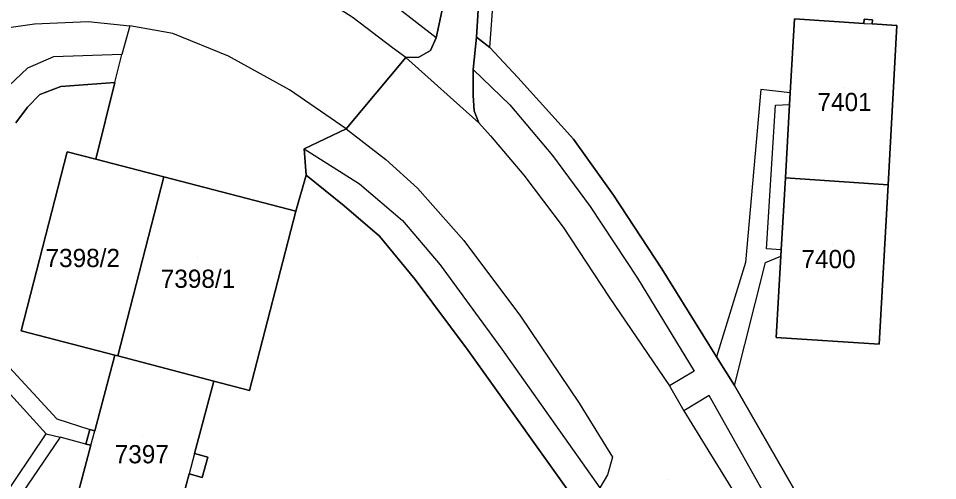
# Model space of a CAD drawing. Extents: x -266199 to -261993, y -1239047 to -1235108.
# Drawn here: x -263621.4 to -263520.4, y -1236115.8 to -1236065 of the extents above; entities that cross this region are included whole.
import ezdxf

# ---------------------------------------------------------------- set-up
doc = ezdxf.new("R2010")
doc.units = 0
for name, color, linetype in [('body_kn', 7, 'Continuous'), ('kladpar_druhypozemkov', 7, 'Continuous'), ('kladpar_hranice', 7, 'Continuous'), ('kladpar_parcelnecisla', 7, 'Continuous'), ('kladpar_plochy', 7, 'Continuous'), ('zappar_hrandruhpozemk', 7, 'Continuous')]:
    doc.layers.add(name, color=color, linetype=linetype)

msp = doc.modelspace()

# ---------------------------------------------------------------- linework, layer by layer
at = {"layer": 'body_kn'}
for p, q in [((-263619.64, -1236065.65), (-263619.64, -1236065.65)), ((-263613.73, -1236065.38), (-263613.73, -1236065.38)), ((-263536.15, -1236065.1), (-263536.15, -1236065.1)), ((-263536.15, -1236065.1), (-263536.15, -1236065.1)), ((-263528.5, -1236065.6), (-263528.5, -1236065.6)), ((-263528.5, -1236065.6), (-263528.5, -1236065.6)), ((-263528.47, -1236065.15), (-263528.47, -1236065.15)), ((-263527.61, -1236065.66), (-263527.61, -1236065.66)), ((-263527.58, -1236065.21), (-263527.58, -1236065.21)), ((-263524.88, -1236065.84), (-263524.88, -1236065.84)), ((-263609.17, -1236065.86), (-263609.17, -1236065.86)), ((-263609.17, -1236065.86), (-263609.17, -1236065.86)), ((-263604.43, -1236066.71), (-263604.43, -1236066.71)), ((-263575.51, -1236067.19), (-263575.51, -1236067.19)), ((-263575.51, -1236067.19), (-263575.51, -1236067.19)), ((-263571.08, -1236067.1), (-263571.08, -1236067.1)), ((-263580.29, -1236068.28), (-263580.29, -1236068.28)), ((-263576.15, -1236068.56), (-263576.15, -1236068.56)), ((-263569.61, -1236068.25), (-263569.61, -1236068.25)), ((-263569.61, -1236068.25), (-263569.61, -1236068.25)), ((-263617.57, -1236069.28), (-263617.57, -1236069.28)), ((-263610.05, -1236069), (-263610.05, -1236069)), ((-263610.05, -1236069), (-263610.05, -1236069)), ((-263598.31, -1236069.2), (-263598.31, -1236069.2)), ((-263578.84, -1236069.33), (-263578.84, -1236069.33)), ((-263578.84, -1236069.33), (-263578.84, -1236069.33)), ((-263577.4, -1236069.29), (-263577.4, -1236069.29)), ((-263620.43, -1236070.5), (-263620.43, -1236070.5)), ((-263571.46, -1236070.67), (-263571.46, -1236070.67)), ((-263571.46, -1236070.67), (-263571.46, -1236070.67)), ((-263566.54, -1236071.54), (-263566.54, -1236071.54)), ((-263616.76, -1236072.54), (-263616.76, -1236072.54)), ((-263610.82, -1236072.09), (-263610.82, -1236072.09)), ((-263610.82, -1236072.09), (-263610.82, -1236072.09)), ((-263591.61, -1236072.9), (-263591.61, -1236072.9)), ((-263539.85, -1236072.86), (-263539.85, -1236072.86)), ((-263619.04, -1236073.42), (-263619.04, -1236073.42)), ((-263571.46, -1236073.51), (-263571.46, -1236073.51)), ((-263536.61, -1236073.23), (-263536.61, -1236073.23)), ((-263536.61, -1236073.23), (-263536.61, -1236073.23)), ((-263620.4, -1236074.8), (-263620.4, -1236074.8)), ((-263567.43, -1236074.56), (-263567.43, -1236074.56)), ((-263538.21, -1236074.59), (-263538.21, -1236074.59)), ((-263536.68, -1236074.49), (-263536.68, -1236074.49)), ((-263571.32, -1236075.2), (-263571.32, -1236075.2)), ((-263570.83, -1236076.53), (-263570.83, -1236076.53)), ((-263570.83, -1236076.53), (-263570.83, -1236076.53)), ((-263585.41, -1236077.19), (-263585.41, -1236077.19)), ((-263585.41, -1236077.19), (-263585.41, -1236077.19)), ((-263569.53, -1236077.94), (-263569.53, -1236077.94)), ((-263560.43, -1236078.32), (-263560.43, -1236078.32)), ((-263616.07, -1236079.71), (-263616.07, -1236079.71)), ((-263616.07, -1236079.71), (-263616.07, -1236079.71)), ((-263590.01, -1236079.37), (-263590.01, -1236079.37)), ((-263590.01, -1236079.37), (-263590.01, -1236079.37)), ((-263612.92, -1236080.52), (-263612.92, -1236080.52)), ((-263581.05, -1236080.53), (-263581.05, -1236080.53)), ((-263562.72, -1236080.11), (-263562.72, -1236080.11)), ((-263605.42, -1236082.46), (-263605.42, -1236082.46)), ((-263605.42, -1236082.46), (-263605.42, -1236082.46)), ((-263589.79, -1236082.27), (-263589.79, -1236082.27)), ((-263565.87, -1236082.25), (-263565.87, -1236082.25)), ((-263537.14, -1236082.57), (-263537.14, -1236082.57)), ((-263537.14, -1236082.57), (-263537.14, -1236082.57)), ((-263583.94, -1236083.21), (-263583.94, -1236083.21)), ((-263577.55, -1236083.71), (-263577.55, -1236083.71)), ((-263525.86, -1236083.32), (-263525.86, -1236083.32)), ((-263525.86, -1236083.32), (-263525.86, -1236083.32)), ((-263556.03, -1236084.45), (-263556.03, -1236084.45)), ((-263585.62, -1236085.65), (-263585.62, -1236085.65)), ((-263558.57, -1236085.71), (-263558.57, -1236085.71)), ((-263590.92, -1236086.21), (-263590.92, -1236086.21)), ((-263579.21, -1236087.25), (-263579.21, -1236087.25)), ((-263561.56, -1236087.99), (-263561.56, -1236087.99)), ((-263581.75, -1236088.98), (-263581.75, -1236088.98)), ((-263572.48, -1236089.44), (-263572.48, -1236089.44)), ((-263539.2, -1236090.34), (-263539.2, -1236090.34)), ((-263537.59, -1236090.47), (-263537.59, -1236090.47)), ((-263537.59, -1236090.47), (-263537.59, -1236090.47)), ((-263541.53, -1236091.84), (-263541.53, -1236091.84)), ((-263539.33, -1236091.85), (-263539.33, -1236091.85)), ((-263537.63, -1236091.15), (-263537.63, -1236091.15)), ((-263575.08, -1236092.12), (-263575.08, -1236092.12)), ((-263550.7, -1236092.57), (-263550.7, -1236092.57)), ((-263577.8, -1236093.73), (-263577.8, -1236093.73)), ((-263553.38, -1236093.59), (-263553.38, -1236093.59)), ((-263556.49, -1236095.66), (-263556.49, -1236095.66)), ((-263566.23, -1236097.74), (-263566.23, -1236097.74)), ((-263621.12, -1236099.38), (-263621.12, -1236099.38)), ((-263538.14, -1236100.09), (-263538.14, -1236100.09)), ((-263526.85, -1236100.84), (-263526.85, -1236100.84)), ((-263610.8, -1236102.02), (-263610.8, -1236102.02)), ((-263610.47, -1236102.11), (-263610.47, -1236102.11)), ((-263610.47, -1236102.11), (-263610.47, -1236102.11)), ((-263571.99, -1236101.51), (-263571.99, -1236101.51)), ((-263568.31, -1236101.39), (-263568.31, -1236101.39)), ((-263544.7, -1236102.23), (-263544.7, -1236102.23)), ((-263547.16, -1236103.79), (-263547.16, -1236103.79)), ((-263599.94, -1236104.89), (-263599.94, -1236104.89)), ((-263599.94, -1236104.89), (-263599.94, -1236104.89)), ((-263596.01, -1236105.91), (-263596.01, -1236105.91)), ((-263596.01, -1236105.91), (-263596.01, -1236105.91)), ((-263549.88, -1236105.41), (-263549.88, -1236105.41)), ((-263542.73, -1236105.37), (-263542.73, -1236105.37)), ((-263542.73, -1236105.37), (-263542.73, -1236105.37)), ((-263545.51, -1236106.48), (-263545.51, -1236106.48)), ((-263559.81, -1236107.29), (-263559.81, -1236107.29)), ((-263548.28, -1236108.13), (-263548.28, -1236108.13)), ((-263617.2, -1236109.04), (-263617.2, -1236109.04)), ((-263613.57, -1236110.19), (-263613.57, -1236110.19)), ((-263618.36, -1236110.66), (-263618.36, -1236110.66)), ((-263618.36, -1236110.66), (-263618.36, -1236110.66)), ((-263616.82, -1236111.04), (-263616.82, -1236111.04)), ((-263613.03, -1236110.36), (-263613.03, -1236110.36)), ((-263613.99, -1236111.81), (-263613.99, -1236111.81)), ((-263613.99, -1236111.81), (-263613.99, -1236111.81)), ((-263613.44, -1236111.9), (-263613.44, -1236111.9)), ((-263613.44, -1236111.9), (-263613.44, -1236111.9)), ((-263602.06, -1236112.85), (-263602.06, -1236112.85)), ((-263602.06, -1236112.85), (-263602.06, -1236112.85)), ((-263600.59, -1236113.22), (-263600.59, -1236113.22)), ((-263556.14, -1236113.23), (-263556.14, -1236113.23)), ((-263602.65, -1236115.08), (-263602.65, -1236115.08)), ((-263556.68, -1236115.16), (-263556.68, -1236115.16)), ((-263601.22, -1236115.46), (-263601.22, -1236115.46))]:
    msp.add_line(p, q, dxfattribs=at)
at = {"layer": 'kladpar_druhypozemkov'}
for p, q in [((-263530.64, -1236072.63), (-263530.64, -1236072.63)), ((-263531.95, -1236089.88), (-263531.95, -1236089.88)), ((-263613.51, -1236090.29), (-263613.51, -1236090.29)), ((-263601.72, -1236091.36), (-263601.72, -1236091.36)), ((-263607.81, -1236110.99), (-263607.81, -1236110.99)), ((-263550.1, -1236115.64), (-263550.1, -1236115.64))]:
    msp.add_line(p, q, dxfattribs=at)
at = {"layer": 'kladpar_hranice'}
for p, q in [((-263605.42, -1236082.46), (-263610.47, -1236102.11)), ((-263610.47, -1236102.11), (-263605.42, -1236082.46)), ((-263537.14, -1236082.57), (-263525.86, -1236083.32)), ((-263525.86, -1236083.32), (-263537.14, -1236082.57))]:
    msp.add_line(p, q, dxfattribs=at)
for points in [[(-263517.74, -1236055.56), (-263516.17, -1236077.01), (-263514.69, -1236095.67), (-263514.44, -1236101.15), (-263514.53, -1236104.42), (-263514.9, -1236108.05), (-263515.42, -1236110.17), (-263516.6, -1236113.48), (-263517.6, -1236116.2), (-263526.34, -1236134.01), (-263526.47, -1236135.87), (-263527.1, -1236134.04), (-263536.25, -1236116.65), (-263542.73, -1236105.37), (-263544.7, -1236102.23), (-263550.7, -1236092.57), (-263556.03, -1236084.45), (-263560.43, -1236078.32), (-263566.54, -1236071.54), (-263569.61, -1236068.25), (-263571.08, -1236067.1), (-263570.51, -1236058.14)], [(-263570.51, -1236058.14), (-263571.08, -1236067.1), (-263571.46, -1236070.67), (-263571.46, -1236073.51), (-263571.32, -1236075.2), (-263570.83, -1236076.53), (-263578.84, -1236069.33), (-263577.4, -1236069.29), (-263576.15, -1236068.56), (-263575.51, -1236067.19), (-263574.78, -1236063.79)], [(-263574.78, -1236063.79), (-263575.51, -1236067.19), (-263576.15, -1236068.56), (-263577.4, -1236069.29), (-263578.84, -1236069.33), (-263585.41, -1236077.19), (-263590.01, -1236079.37), (-263589.79, -1236082.27), (-263590.92, -1236086.21), (-263605.42, -1236082.46), (-263612.92, -1236080.52), (-263610.82, -1236072.09), (-263616.76, -1236072.54), (-263619.04, -1236073.42), (-263620.4, -1236074.8), (-263621.71, -1236076.53)], [(-263526.85, -1236100.84), (-263525.86, -1236083.32), (-263524.88, -1236065.84), (-263527.61, -1236065.66), (-263527.58, -1236065.21), (-263528.47, -1236065.15), (-263528.5, -1236065.6), (-263536.15, -1236065.1), (-263536.61, -1236073.23), (-263536.68, -1236074.49), (-263537.14, -1236082.57), (-263537.59, -1236090.47), (-263537.63, -1236091.15), (-263538.14, -1236100.09), (-263526.85, -1236100.84)], [(-263537.14, -1236082.57), (-263536.68, -1236074.49), (-263536.61, -1236073.23), (-263536.15, -1236065.1)], [(-263536.15, -1236065.1), (-263528.5, -1236065.6), (-263528.47, -1236065.15), (-263527.58, -1236065.21), (-263527.61, -1236065.66), (-263524.88, -1236065.84), (-263525.86, -1236083.32)], [(-263559.47, -1236119.04), (-263571.99, -1236101.51), (-263577.8, -1236093.73), (-263581.75, -1236088.98), (-263585.62, -1236085.65), (-263589.79, -1236082.27), (-263590.01, -1236079.37), (-263585.41, -1236077.19), (-263578.84, -1236069.33), (-263570.83, -1236076.53), (-263571.32, -1236075.2), (-263571.46, -1236073.51), (-263571.46, -1236070.67), (-263571.08, -1236067.1), (-263569.61, -1236068.25), (-263566.54, -1236071.54), (-263560.43, -1236078.32), (-263556.03, -1236084.45), (-263550.7, -1236092.57), (-263544.7, -1236102.23), (-263542.73, -1236105.37), (-263536.25, -1236116.65)], [(-263621.71, -1236076.53), (-263620.4, -1236074.8), (-263619.04, -1236073.42), (-263616.76, -1236072.54), (-263610.82, -1236072.09), (-263612.92, -1236080.52), (-263616.07, -1236079.71), (-263621.12, -1236099.38), (-263610.8, -1236102.02), (-263613.03, -1236110.36), (-263613.57, -1236110.19), (-263613.99, -1236111.81), (-263613.44, -1236111.9), (-263615.66, -1236120.19)], [(-263610.47, -1236102.11), (-263610.8, -1236102.02), (-263621.12, -1236099.38), (-263616.07, -1236079.71)], [(-263616.07, -1236079.71), (-263612.92, -1236080.52), (-263605.42, -1236082.46)], [(-263605.42, -1236082.46), (-263590.92, -1236086.21), (-263596.01, -1236105.91)], [(-263604.77, -1236123.05), (-263602.65, -1236115.08), (-263601.22, -1236115.46), (-263600.59, -1236113.22), (-263602.06, -1236112.85), (-263599.94, -1236104.89), (-263596.01, -1236105.91), (-263590.92, -1236086.21), (-263589.79, -1236082.27), (-263585.62, -1236085.65), (-263581.75, -1236088.98), (-263577.8, -1236093.73), (-263571.99, -1236101.51), (-263559.47, -1236119.04)], [(-263525.86, -1236083.32), (-263526.85, -1236100.84), (-263538.14, -1236100.09), (-263537.63, -1236091.15), (-263537.59, -1236090.47), (-263537.14, -1236082.57)], [(-263599.94, -1236104.89), (-263602.06, -1236112.85), (-263600.59, -1236113.22), (-263601.22, -1236115.46), (-263602.65, -1236115.08), (-263604.77, -1236123.05), (-263615.66, -1236120.19), (-263613.44, -1236111.9), (-263613.99, -1236111.81), (-263613.57, -1236110.19), (-263613.03, -1236110.36), (-263610.8, -1236102.02), (-263610.47, -1236102.11), (-263599.94, -1236104.89)], [(-263596.01, -1236105.91), (-263599.94, -1236104.89), (-263610.47, -1236102.11)]]:
    msp.add_lwpolyline(points, dxfattribs=at)
at = {"layer": 'kladpar_plochy'}
for p, q in [((-263571.08, -1236067.1), (-263570.51, -1236058.14)), ((-263536.15, -1236065.1), (-263536.61, -1236073.23)), ((-263528.5, -1236065.6), (-263536.15, -1236065.1)), ((-263528.47, -1236065.15), (-263528.5, -1236065.6)), ((-263527.58, -1236065.21), (-263528.47, -1236065.15)), ((-263527.61, -1236065.66), (-263527.58, -1236065.21)), ((-263524.88, -1236065.84), (-263527.61, -1236065.66)), ((-263525.86, -1236083.32), (-263524.88, -1236065.84)), ((-263569.61, -1236068.25), (-263571.08, -1236067.1)), ((-263566.54, -1236071.54), (-263569.61, -1236068.25)), ((-263560.43, -1236078.32), (-263566.54, -1236071.54)), ((-263619.04, -1236073.42), (-263616.76, -1236072.54)), ((-263616.76, -1236072.54), (-263610.82, -1236072.09)), ((-263610.82, -1236072.09), (-263612.92, -1236080.52)), ((-263620.4, -1236074.8), (-263619.04, -1236073.42)), ((-263536.61, -1236073.23), (-263536.68, -1236074.49)), ((-263621.71, -1236076.53), (-263620.4, -1236074.8)), ((-263536.68, -1236074.49), (-263537.14, -1236082.57)), ((-263556.03, -1236084.45), (-263560.43, -1236078.32)), ((-263616.07, -1236079.71), (-263621.12, -1236099.38)), ((-263612.92, -1236080.52), (-263616.07, -1236079.71)), ((-263590.92, -1236086.21), (-263589.79, -1236082.27)), ((-263589.79, -1236082.27), (-263585.62, -1236085.65)), ((-263537.14, -1236082.57), (-263537.59, -1236090.47)), ((-263526.85, -1236100.84), (-263525.86, -1236083.32)), ((-263550.7, -1236092.57), (-263556.03, -1236084.45)), ((-263585.62, -1236085.65), (-263581.75, -1236088.98)), ((-263596.01, -1236105.91), (-263590.92, -1236086.21)), ((-263581.75, -1236088.98), (-263577.8, -1236093.73)), ((-263537.59, -1236090.47), (-263537.63, -1236091.15)), ((-263537.63, -1236091.15), (-263538.14, -1236100.09)), ((-263544.7, -1236102.23), (-263550.7, -1236092.57)), ((-263577.8, -1236093.73), (-263571.99, -1236101.51)), ((-263621.12, -1236099.38), (-263610.8, -1236102.02)), ((-263538.14, -1236100.09), (-263526.85, -1236100.84)), ((-263610.8, -1236102.02), (-263613.03, -1236110.36)), ((-263571.99, -1236101.51), (-263559.47, -1236119.04)), ((-263542.73, -1236105.37), (-263544.7, -1236102.23)), ((-263602.06, -1236112.85), (-263599.94, -1236104.89)), ((-263599.94, -1236104.89), (-263596.01, -1236105.91)), ((-263536.25, -1236116.65), (-263542.73, -1236105.37)), ((-263613.57, -1236110.19), (-263613.99, -1236111.81)), ((-263613.03, -1236110.36), (-263613.57, -1236110.19)), ((-263613.44, -1236111.9), (-263615.66, -1236120.19)), ((-263613.99, -1236111.81), (-263613.44, -1236111.9)), ((-263600.59, -1236113.22), (-263602.06, -1236112.85)), ((-263601.22, -1236115.46), (-263600.59, -1236113.22)), ((-263604.77, -1236123.05), (-263602.65, -1236115.08)), ((-263602.65, -1236115.08), (-263601.22, -1236115.46))]:
    msp.add_line(p, q, dxfattribs=at)
for points in [[(-263570.51, -1236058.14), (-263571.08, -1236067.1), (-263571.46, -1236070.67), (-263571.46, -1236073.51), (-263571.32, -1236075.2), (-263570.83, -1236076.53), (-263578.84, -1236069.33), (-263577.4, -1236069.29), (-263576.15, -1236068.56), (-263575.51, -1236067.19), (-263574.78, -1236063.79)], [(-263574.78, -1236063.79), (-263575.51, -1236067.19), (-263576.15, -1236068.56), (-263577.4, -1236069.29), (-263578.84, -1236069.33), (-263585.41, -1236077.19), (-263590.01, -1236079.37), (-263589.79, -1236082.27), (-263590.92, -1236086.21), (-263605.42, -1236082.46), (-263612.92, -1236080.52), (-263610.82, -1236072.09), (-263616.76, -1236072.54), (-263619.04, -1236073.42), (-263620.4, -1236074.8), (-263621.71, -1236076.53)], [(-263559.47, -1236119.04), (-263571.99, -1236101.51), (-263577.8, -1236093.73), (-263581.75, -1236088.98), (-263585.62, -1236085.65), (-263589.79, -1236082.27), (-263590.01, -1236079.37), (-263585.41, -1236077.19), (-263578.84, -1236069.33), (-263570.83, -1236076.53), (-263571.32, -1236075.2), (-263571.46, -1236073.51), (-263571.46, -1236070.67), (-263571.08, -1236067.1), (-263569.61, -1236068.25), (-263566.54, -1236071.54), (-263560.43, -1236078.32), (-263556.03, -1236084.45), (-263550.7, -1236092.57), (-263544.7, -1236102.23), (-263542.73, -1236105.37), (-263536.25, -1236116.65)]]:
    msp.add_lwpolyline(points, dxfattribs=at)
for points in [[(-263536.15, -1236065.1), (-263528.5, -1236065.6), (-263528.47, -1236065.15), (-263527.58, -1236065.21), (-263527.61, -1236065.66), (-263524.88, -1236065.84), (-263525.86, -1236083.32), (-263537.14, -1236082.57), (-263536.68, -1236074.49), (-263536.61, -1236073.23)], [(-263616.07, -1236079.71), (-263612.92, -1236080.52), (-263605.42, -1236082.46), (-263610.47, -1236102.11), (-263610.8, -1236102.02), (-263621.12, -1236099.38)], [(-263596.01, -1236105.91), (-263599.94, -1236104.89), (-263610.47, -1236102.11), (-263605.42, -1236082.46), (-263590.92, -1236086.21)], [(-263525.86, -1236083.32), (-263526.85, -1236100.84), (-263538.14, -1236100.09), (-263537.63, -1236091.15), (-263537.59, -1236090.47), (-263537.14, -1236082.57)], [(-263599.94, -1236104.89), (-263602.06, -1236112.85), (-263600.59, -1236113.22), (-263601.22, -1236115.46), (-263602.65, -1236115.08), (-263604.77, -1236123.05), (-263615.66, -1236120.19), (-263613.44, -1236111.9), (-263613.99, -1236111.81), (-263613.57, -1236110.19), (-263613.03, -1236110.36), (-263610.8, -1236102.02), (-263610.47, -1236102.11)]]:
    msp.add_lwpolyline(points, close=True, dxfattribs=at)
at = {"layer": 'zappar_hrandruhpozemk'}
for p, q in [((-263569.61, -1236068.25), (-263568.63, -1236055.03)), ((-263528.5, -1236065.6), (-263527.61, -1236065.66)), ((-263609.17, -1236065.86), (-263610.05, -1236069)), ((-263610.82, -1236072.09), (-263610.05, -1236069)), ((-263591.61, -1236072.9), (-263598.31, -1236069.2)), ((-263585.41, -1236077.19), (-263591.61, -1236072.9)), ((-263539.85, -1236072.86), (-263541.53, -1236091.84)), ((-263536.61, -1236073.23), (-263539.85, -1236072.86)), ((-263539.2, -1236090.34), (-263538.21, -1236074.59)), ((-263538.21, -1236074.59), (-263536.68, -1236074.49)), ((-263558.57, -1236085.71), (-263553.38, -1236093.59)), ((-263561.56, -1236087.99), (-263556.49, -1236095.66)), ((-263572.48, -1236089.44), (-263566.23, -1236097.74)), ((-263537.59, -1236090.47), (-263539.2, -1236090.34)), ((-263541.53, -1236091.84), (-263544.7, -1236102.23)), ((-263575.08, -1236092.12), (-263568.31, -1236101.39)), ((-263630, -1236095.19), (-263617.2, -1236109.04)), ((-263630.83, -1236096.97), (-263618.36, -1236110.66)), ((-263617.2, -1236109.04), (-263613.57, -1236110.19)), ((-263627.38, -1236124.06), (-263618.36, -1236110.66)), ((-263613.99, -1236111.81), (-263616.82, -1236111.04)), ((-263613.44, -1236111.9), (-263613.03, -1236110.36)), ((-263602.06, -1236112.85), (-263602.65, -1236115.08))]:
    msp.add_line(p, q, dxfattribs=at)
for points in [[(-263575.51, -1236067.19), (-263581.9, -1236062.19), (-263588.64, -1236057.86), (-263594.39, -1236054.95), (-263599.34, -1236053.15), (-263605.9, -1236051.7), (-263607.87, -1236051.11), (-263610.5, -1236050.91), (-263614.89, -1236050.79), (-263621.34, -1236051.08), (-263630.02, -1236052.52)], [(-263578.84, -1236069.33), (-263580.29, -1236068.28), (-263584.62, -1236065), (-263590.74, -1236061.05), (-263595.92, -1236058.35), (-263600.52, -1236056.66), (-263605.8, -1236055.42), (-263608.3, -1236054.99), (-263610.76, -1236054.85), (-263615.18, -1236054.65), (-263621.27, -1236054.95), (-263629.51, -1236056.48)], [(-263632.59, -1236068.65), (-263625.81, -1236066.52), (-263619.64, -1236065.65), (-263613.73, -1236065.38), (-263609.17, -1236065.86)], [(-263598.31, -1236069.2), (-263604.43, -1236066.71), (-263609.17, -1236065.86)], [(-263610.05, -1236069), (-263617.57, -1236069.28), (-263620.43, -1236070.5), (-263622.46, -1236072.46), (-263623.9, -1236074.38)], [(-263571.46, -1236070.67), (-263567.43, -1236074.56), (-263562.72, -1236080.11), (-263558.57, -1236085.71)], [(-263570.83, -1236076.53), (-263569.53, -1236077.94), (-263565.87, -1236082.25), (-263561.56, -1236087.99)], [(-263585.41, -1236077.19), (-263581.05, -1236080.53), (-263577.55, -1236083.71), (-263572.48, -1236089.44)], [(-263590.01, -1236079.37), (-263583.94, -1236083.21), (-263579.21, -1236087.25), (-263575.08, -1236092.12)], [(-263542.73, -1236105.37), (-263539.33, -1236091.85), (-263537.63, -1236091.15)], [(-263553.38, -1236093.59), (-263547.16, -1236103.79), (-263549.88, -1236105.41)], [(-263556.49, -1236095.66), (-263549.88, -1236105.41), (-263548.28, -1236108.13)], [(-263566.23, -1236097.74), (-263559.81, -1236107.29), (-263556.14, -1236113.23), (-263556.68, -1236115.16), (-263557.54, -1236116.59)], [(-263568.31, -1236101.39), (-263557.54, -1236116.59), (-263559.47, -1236119.04)], [(-263539, -1236118.08), (-263545.51, -1236106.48), (-263548.28, -1236108.13), (-263541.39, -1236119.4)], [(-263618.36, -1236110.66), (-263616.82, -1236111.04), (-263628.89, -1236128.68)]]:
    msp.add_lwpolyline(points, dxfattribs=at)

# ---------------------------------------------------------------- texts
at = {"layer": 'kladpar_parcelnecisla'}
for s, p in [('7401', (-263533.61, -1236075.23)), ('7398/2', (-263618.43, -1236092.36)), ('7400', (-263535.37, -1236092.48)), ('7398/1', (-263605.77, -1236094.64)), ('7397', (-263610.83, -1236113.91))]:
    msp.add_text(s, height=2, dxfattribs=at).set_placement(p)

doc.saveas('drawing.dxf')
